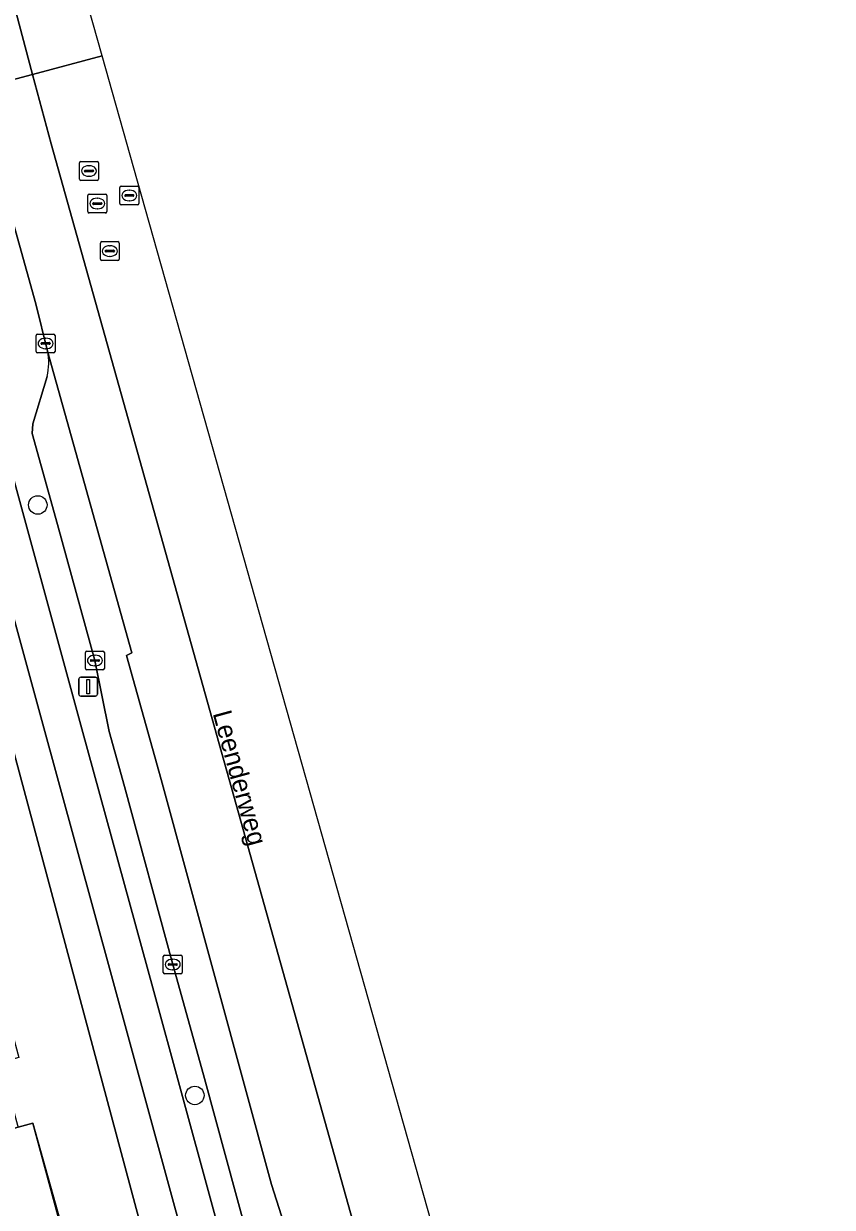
# Model space of a CAD drawing. Extents: x 162250 to 162661, y 380743 to 381606.
# Drawn here: x 162600.1 to 162643, y 380930.9 to 380993.7 of the extents above; entities that cross this region are included whole.
import ezdxf

# ---------------------------------------------------------------- set-up
doc = ezdxf.new("R2010")
doc.units = 0
for name, color, linetype in [('IMGEO_Berm_open', 7, 'Continuous'), ('IMGEO_Boom', 7, 'Continuous'), ('IMGEO_Erf', 7, 'Continuous'), ('IMGEO_Fietspad_gesloten', 7, 'Continuous'), ('IMGEO_Kolk', 7, 'Continuous'), ('IMGEO_Lichtmast', 7, 'Continuous'), ('IMGEO_Openbare_ruimte_label', 7, 'Continuous'), ('IMGEO_Pand', 7, 'Continuous'), ('IMGEO_Pand_vergunning_verleend', 7, 'Continuous'), ('IMGEO_Parkeervlak_open', 7, 'Continuous'), ('IMGEO_Rijbaan_regionaal_gesloten', 7, 'Continuous'), ('IMGEO_Rioolput', 7, 'Continuous'), ('IMGEO_Voetpad_open', 7, 'Continuous')]:
    doc.layers.add(name, color=color, linetype=linetype)

msp = doc.modelspace()

# ---------------------------------------------------------------- linework, layer by layer
at = {"layer": 'IMGEO_Berm_open'}
for points in [[(162573.052, 381066.398), (162577.335, 381050.801), (162584.526, 381024.553), (162587.309, 381014.367), (162588.433, 381010.254), (162590.219, 381003.716), (162603.154, 380956.316), (162606.977, 380942.372), (162608.338, 380937.386), (162611.747, 380924.889)], [(162601.341, 380976.353), (162600.709, 380978.851), (162597.541, 380990.23)], [(162613.064, 380925.283), (162609.656, 380937.755), (162608.292, 380942.728), (162607.98, 380943.81), (162605.426, 380953.253), (162604.609, 380956.168), (162603.851, 380959.936), (162601.87, 380967.154), (162600.524, 380971.974), (162600.563, 380972.483), (162601.31, 380975.004)]]:
    msp.add_lwpolyline(points, dxfattribs=at)
msp.add_arc((162598.429, 380975.745), 2.975, 345.57558, 11.79157, dxfattribs=at)
at = {"layer": 'IMGEO_Boom'}
for centre in [(162600.821, 380968.186), (162609.151, 380936.861)]:
    msp.add_circle(centre, 0.489, dxfattribs=at)
at = {"layer": 'IMGEO_Erf'}
msp.add_lwpolyline([(162610.123, 380915.626), (162599.376, 380955.751), (162595.506, 380954.818), (162595.514, 380954.792), (162595.485, 380954.784), (162596.894, 380949.601), (162598.331, 380944.316), (162599.809, 380938.878), (162598.841, 380938.615), (162599.744, 380935.279), (162599.77, 380935.183), (162600.55, 380935.395), (162603.496, 380924.559)], dxfattribs=at)
at = {"layer": 'IMGEO_Fietspad_gesloten'}
for points in [[(162508.721, 381294.058), (162520.721, 381250), (162524.95, 381234.475), (162526.439, 381228.987), (162532.158, 381208.274), (162537.019, 381190.487), (162538.98, 381183.33), (162547.107, 381153.663), (162547.143, 381153.533), (162549.695, 381144.216), (162549.852, 381143.643), (162552.836, 381132.744), (162558.72, 381111.249), (162561.27, 381101.934), (162571.085, 381066.091), (162575.392, 381050.363), (162582.804, 381023.355), (162585.413, 381013.87), (162586.64, 381009.407), (162588.336, 381003.241), (162600.985, 380956.955), (162611.456, 380918.623), (162619.54, 380889.111), (162626.231, 380864.638)], [(162611.747, 380924.889), (162608.338, 380937.386), (162606.977, 380942.372), (162603.154, 380956.316), (162590.219, 381003.716), (162588.433, 381010.254), (162587.309, 381014.367), (162584.526, 381024.553), (162577.335, 381050.801), (162573.052, 381066.398), (162562.992, 381103.198), (162560.736, 381111.446), (162554.806, 381133.124), (162551.645, 381144.647), (162551.592, 381144.84), (162548.984, 381154.395), (162540.943, 381183.77), (162539.144, 381190.342), (162536.398, 381200.372), (162535.609, 381203.223), (162535.353, 381204.147), (162534.863, 381206.056), (162528.007, 381231.163)]]:
    msp.add_lwpolyline(points, dxfattribs=at)
at = {"layer": 'IMGEO_Kolk'}
for p, q in [((162600.735, 380976.329), (162600.735, 380977.181)), ((162600.81, 380977.255), (162601.662, 380977.255)), ((162600.994, 380976.749), (162600.994, 380976.761)), ((162601.432, 380976.712), (162601.034, 380976.712)), ((162601.037, 380976.798), (162601.435, 380976.798)), ((162601.223, 380977.035), (162601.248, 380977.035)), ((162601.478, 380976.761), (162601.478, 380976.749)), ((162601.736, 380977.181), (162601.736, 380976.329)), ((162601.662, 380976.255), (162600.81, 380976.255)), ((162601.246, 380976.475), (162601.221, 380976.475)), ((162603.425, 380960.436), (162604.277, 380960.436)), ((162603.35, 380959.51), (162603.35, 380960.362)), ((162603.609, 380959.93), (162603.609, 380959.942)), ((162604.047, 380959.893), (162603.649, 380959.893)), ((162603.652, 380959.979), (162604.05, 380959.979)), ((162603.838, 380960.216), (162603.863, 380960.216)), ((162604.093, 380959.942), (162604.093, 380959.93)), ((162604.351, 380960.362), (162604.351, 380959.51)), ((162604.277, 380959.436), (162603.425, 380959.436)), ((162603.861, 380959.656), (162603.836, 380959.656)), ((162607.479, 380943.384), (162607.479, 380944.236)), ((162607.554, 380944.31), (162608.406, 380944.31)), ((162607.967, 380944.09), (162607.992, 380944.09)), ((162608.48, 380944.236), (162608.48, 380943.384)), ((162607.738, 380943.804), (162607.738, 380943.816)), ((162608.176, 380943.767), (162607.778, 380943.767)), ((162607.781, 380943.853), (162608.179, 380943.853)), ((162607.99, 380943.53), (162607.965, 380943.53)), ((162608.222, 380943.816), (162608.222, 380943.804)), ((162608.406, 380943.31), (162607.554, 380943.31))]:
    msp.add_line(p, q, dxfattribs=at)
for points in [[(162600.735, 380976.329), (162600.735, 380977.181)], [(162600.81, 380977.255), (162601.662, 380977.255)], [(162601.736, 380977.181), (162601.736, 380976.329)], [(162601.662, 380976.255), (162600.81, 380976.255)], [(162603.425, 380960.436), (162604.277, 380960.436)], [(162603.35, 380959.51), (162603.35, 380960.362)], [(162604.351, 380960.362), (162604.351, 380959.51)], [(162604.277, 380959.436), (162603.425, 380959.436)], [(162607.479, 380943.384), (162607.479, 380944.236)], [(162607.554, 380944.31), (162608.406, 380944.31)], [(162608.48, 380944.236), (162608.48, 380943.384)], [(162608.406, 380943.31), (162607.554, 380943.31)]]:
    msp.add_lwpolyline(points, dxfattribs=at)
for centre, radius, start, end in [((162600.812, 380977.179), 0.0765, 91.55205, 178.44795), ((162600.812, 380977.179), 0.0765, 91.55205, 178.44795), ((162601.034, 380976.758), 0.0403, 85.87752, 175.75265), ((162601.031, 380976.748), 0.0366, 178.93798, 274.71019), ((162601.435, 380976.755), 0.043, 264.86636, 352.45326), ((162601.439, 380976.76), 0.0386, 1.73085, 96.63898), ((162601.66, 380977.179), 0.0765, 1.55205, 88.44795), ((162601.66, 380977.179), 0.0765, 1.55205, 88.44795), ((162600.812, 380976.331), 0.0765, 181.55205, 268.44795), ((162600.812, 380976.331), 0.0765, 181.55205, 268.44795), ((162601.66, 380976.331), 0.0765, 271.55205, 358.44795), ((162601.66, 380976.331), 0.0765, 271.55205, 358.44795), ((162603.427, 380960.36), 0.0765, 91.55205, 178.44795), ((162603.427, 380960.36), 0.0765, 91.55205, 178.44795), ((162604.275, 380960.36), 0.0765, 1.55205, 88.44795), ((162604.275, 380960.36), 0.0765, 1.55205, 88.44795), ((162603.649, 380959.939), 0.0403, 85.87752, 175.75265), ((162603.646, 380959.929), 0.0366, 178.93798, 274.71019), ((162604.05, 380959.936), 0.043, 264.86636, 352.45326), ((162604.054, 380959.941), 0.0386, 1.73085, 96.63898), ((162603.427, 380959.512), 0.0765, 181.55205, 268.44795), ((162603.427, 380959.512), 0.0765, 181.55205, 268.44795), ((162604.275, 380959.512), 0.0765, 271.55205, 358.44795), ((162604.275, 380959.512), 0.0765, 271.55205, 358.44795), ((162607.556, 380944.234), 0.0765, 91.55205, 178.44795), ((162607.556, 380944.234), 0.0765, 91.55205, 178.44795), ((162608.404, 380944.234), 0.0765, 1.55205, 88.44795), ((162608.404, 380944.234), 0.0765, 1.55205, 88.44795), ((162607.778, 380943.813), 0.0403, 85.87752, 175.75265), ((162607.775, 380943.803), 0.0366, 178.93798, 274.71019), ((162608.179, 380943.81), 0.043, 264.86636, 352.45326), ((162608.183, 380943.815), 0.0386, 1.73085, 96.63898), ((162607.556, 380943.386), 0.0765, 181.55205, 268.44795), ((162607.556, 380943.386), 0.0765, 181.55205, 268.44795), ((162608.404, 380943.386), 0.0765, 271.55205, 358.44795), ((162608.404, 380943.386), 0.0765, 271.55205, 358.44795)]:
    msp.add_arc(centre, radius, start, end, dxfattribs=at)
for centre, major_axis, ratio, start_param, end_param in [((162601.222, 380976.755), (-0.387, 0.002), 0.722429, 4.712389, 7.853982), ((162601.247, 380976.755), (-0.39, 0.002), 0.717154, 1.570796, 4.712389), ((162603.837, 380959.936), (-0.387, 0.002), 0.722429, 4.712389, 7.853982), ((162603.862, 380959.936), (-0.39, 0.002), 0.717154, 1.570796, 4.712389), ((162607.966, 380943.81), (-0.387, 0.002), 0.722429, 4.712389, 7.853982), ((162607.991, 380943.81), (-0.39, 0.002), 0.717154, 1.570796, 4.712389)]:
    msp.add_ellipse(centre, major_axis=major_axis, ratio=ratio, start_param=start_param, end_param=end_param, dxfattribs=at)
at = {"layer": 'IMGEO_Lichtmast'}
for p, q in [((162602.995, 380958.15), (162602.995, 380958.95)), ((162602.995, 380958.95), (162602.995, 380958.15)), ((162603.095, 380959.05), (162603.885, 380959.05)), ((162603.885, 380959.05), (162603.095, 380959.05)), ((162603.985, 380958.95), (162603.985, 380958.15)), ((162603.985, 380958.15), (162603.985, 380958.95)), ((162603.885, 380958.05), (162603.095, 380958.05)), ((162603.095, 380958.05), (162603.885, 380958.05))]:
    msp.add_line(p, q, dxfattribs=at)
msp.add_lwpolyline([(162603.415, 380958.925), (162603.565, 380958.925), (162603.565, 380958.175), (162603.415, 380958.175), (162603.415, 380958.925)], dxfattribs=at)
for centre, start, end in [((162603.095, 380958.95), 90, 180), ((162603.095, 380958.95), 90, 180), ((162603.885, 380958.95), 0, 90), ((162603.885, 380958.95), 360, 90), ((162603.095, 380958.15), 180, 270), ((162603.095, 380958.15), 180, 270), ((162603.885, 380958.15), 270, 0), ((162603.885, 380958.15), 270, 0)]:
    msp.add_arc(centre, 0.1, start, end, dxfattribs=at)
at = {"layer": 'IMGEO_Pand'}
msp.add_lwpolyline([(162593.538, 380933.518), (162591.856, 380933.069), (162591.579, 380934.103), (162586.739, 380932.779), (162583.489, 380931.89), (162582.467, 380935.921), (162577.156, 380934.464), (162572.74, 380933.251), (162577.91, 380914.476), (162582.635, 380915.76), (162581.842, 380918.674), (162603.496, 380924.559), (162600.55, 380935.395), (162599.77, 380935.183)], close=True, dxfattribs=at)
at = {"layer": 'IMGEO_Pand_vergunning_verleend'}
msp.add_lwpolyline([(162586.803, 380931.515), (162593.538, 380933.518), (162599.77, 380935.183), (162600.55, 380935.395), (162605.736, 380916.916), (162591.983, 380913.056)], close=True, dxfattribs=at)
at = {"layer": 'IMGEO_Parkeervlak_open'}
for points in [[(162607.357, 380953.618), (162605.531, 380960.193), (162605.814, 380960.337), (162601.341, 380976.353)], [(162601.31, 380975.004), (162600.563, 380972.483), (162600.524, 380971.974), (162601.87, 380967.154), (162603.851, 380959.936), (162604.609, 380956.168), (162605.426, 380953.253), (162607.98, 380943.81), (162608.292, 380942.728), (162609.656, 380937.755), (162613.064, 380925.283), (162615.211, 380925.872), (162613.211, 380932.13), (162607.357, 380953.618)]]:
    msp.add_lwpolyline(points, dxfattribs=at)
msp.add_arc((162598.429, 380975.745), 2.975, 345.57558, 11.79157, dxfattribs=at)
at = {"layer": 'IMGEO_Rijbaan_regionaal_gesloten'}
for points in [[(162604.23, 380992.009), (162599.016, 381010.476), (162591.435, 381037.32), (162559.589, 381151.874), (162545.39, 381202.947), (162544.673, 381202.753), (162544.818, 381202.219), (162545.081, 381201.258)], [(162543.432, 381200.793), (162543.152, 381201.827), (162543.029, 381202.295), (162540.124, 381201.475), (162556.025, 381141.32), (162556.267, 381140.725), (162561.982, 381119.806), (162563.768, 381113.225), (162565.639, 381106.468), (162577.173, 381064.266), (162584.449, 381036.623), (162587.606, 381025.501), (162590.528, 381015.212), (162591.173, 381012.938), (162595.042, 380999.313), (162597.541, 380990.23), (162600.546, 380991.029), (162599.675, 380994.301)], [(162599.675, 380994.301), (162600.546, 380991.029), (162604.23, 380992.009)], [(162642.974, 380854.453), (162642.357, 380856.991), (162633.329, 380888.962), (162605.912, 380986.053), (162604.23, 380992.009), (162600.546, 380991.029), (162601.527, 380987.343), (162620.018, 380921.349), (162620.306, 380921.431), (162620.462, 380920.882), (162625.488, 380902.406), (162630.138, 380885.423), (162635.982, 380863.999), (162636.368, 380862.563), (162636.23, 380862.519), (162636.218, 380862.515), (162636.405, 380861.734), (162636.44, 380861.743)]]:
    msp.add_lwpolyline(points, dxfattribs=at)
msp.add_lwpolyline([(162601.527, 380987.343), (162600.546, 380991.029), (162597.541, 380990.23), (162600.709, 380978.851), (162601.341, 380976.353), (162605.814, 380960.337), (162605.531, 380960.193), (162607.357, 380953.618), (162613.211, 380932.13), (162615.211, 380925.872), (162617.494, 380918.73), (162618.1, 380916.717), (162618.441, 380915.019), (162618.545, 380913.853), (162619.036, 380905.42), (162619.269, 380901.189), (162619.411, 380900.399), (162623.965, 380883.775), (162626.435, 380874.703), (162632.323, 380876.275), (162629.849, 380885.344), (162625.199, 380902.327), (162620.173, 380920.802), (162620.018, 380921.349)], close=True, dxfattribs=at)
at = {"layer": 'IMGEO_Rioolput'}
for p, q in [((162603.035, 380985.478), (162603.035, 380986.33)), ((162603.11, 380986.404), (162603.962, 380986.404)), ((162603.523, 380986.184), (162603.548, 380986.184)), ((162604.036, 380986.33), (162604.036, 380985.478)), ((162603.294, 380985.898), (162603.294, 380985.91)), ((162603.732, 380985.861), (162603.334, 380985.861)), ((162603.337, 380985.947), (162603.735, 380985.947)), ((162603.546, 380985.624), (162603.521, 380985.624)), ((162603.778, 380985.91), (162603.778, 380985.898)), ((162603.962, 380985.404), (162603.11, 380985.404)), ((162605.175, 380984.179), (162605.175, 380985.031)), ((162605.25, 380985.105), (162606.102, 380985.105)), ((162605.663, 380984.885), (162605.688, 380984.885)), ((162606.176, 380985.031), (162606.176, 380984.179)), ((162603.477, 380983.749), (162603.477, 380984.601)), ((162603.552, 380984.675), (162604.404, 380984.675)), ((162603.965, 380984.455), (162603.99, 380984.455)), ((162604.478, 380984.601), (162604.478, 380983.749)), ((162605.434, 380984.599), (162605.434, 380984.611)), ((162605.872, 380984.562), (162605.474, 380984.562)), ((162605.477, 380984.648), (162605.875, 380984.648)), ((162605.686, 380984.325), (162605.661, 380984.325)), ((162605.918, 380984.611), (162605.918, 380984.599)), ((162604.404, 380983.675), (162603.552, 380983.675)), ((162603.736, 380984.169), (162603.736, 380984.181)), ((162604.174, 380984.132), (162603.776, 380984.132)), ((162603.779, 380984.218), (162604.177, 380984.218)), ((162603.988, 380983.895), (162603.963, 380983.895)), ((162604.22, 380984.181), (162604.22, 380984.169)), ((162606.102, 380984.105), (162605.25, 380984.105)), ((162604.141, 380981.229), (162604.141, 380982.081)), ((162604.216, 380982.155), (162605.068, 380982.155)), ((162604.629, 380981.935), (162604.654, 380981.935)), ((162605.142, 380982.081), (162605.142, 380981.229)), ((162605.068, 380981.155), (162604.216, 380981.155)), ((162604.4, 380981.649), (162604.4, 380981.661)), ((162604.838, 380981.612), (162604.44, 380981.612)), ((162604.443, 380981.698), (162604.841, 380981.698)), ((162604.652, 380981.375), (162604.627, 380981.375)), ((162604.884, 380981.661), (162604.884, 380981.649))]:
    msp.add_line(p, q, dxfattribs=at)
for points in [[(162603.035, 380985.478), (162603.035, 380986.33)], [(162603.11, 380986.404), (162603.962, 380986.404)], [(162604.036, 380986.33), (162604.036, 380985.478)], [(162603.962, 380985.404), (162603.11, 380985.404)], [(162605.175, 380984.179), (162605.175, 380985.031)], [(162605.25, 380985.105), (162606.102, 380985.105)], [(162606.176, 380985.031), (162606.176, 380984.179)], [(162603.477, 380983.749), (162603.477, 380984.601)], [(162603.552, 380984.675), (162604.404, 380984.675)], [(162604.478, 380984.601), (162604.478, 380983.749)], [(162604.404, 380983.675), (162603.552, 380983.675)], [(162606.102, 380984.105), (162605.25, 380984.105)], [(162604.141, 380981.229), (162604.141, 380982.081)], [(162604.216, 380982.155), (162605.068, 380982.155)], [(162605.142, 380982.081), (162605.142, 380981.229)], [(162605.068, 380981.155), (162604.216, 380981.155)]]:
    msp.add_lwpolyline(points, dxfattribs=at)
for centre, radius, start, end in [((162603.112, 380986.328), 0.0765, 91.55205, 178.44795), ((162603.112, 380986.328), 0.0765, 91.55205, 178.44795), ((162603.96, 380986.328), 0.0765, 1.55205, 88.44795), ((162603.96, 380986.328), 0.0765, 1.55205, 88.44795), ((162603.334, 380985.907), 0.0403, 85.87752, 175.75265), ((162603.331, 380985.897), 0.0366, 178.93798, 274.71019), ((162603.735, 380985.904), 0.043, 264.86636, 352.45326), ((162603.739, 380985.909), 0.0386, 1.73085, 96.63898), ((162603.112, 380985.48), 0.0765, 181.55205, 268.44795), ((162603.112, 380985.48), 0.0765, 181.55205, 268.44795), ((162603.96, 380985.48), 0.0765, 271.55205, 358.44795), ((162603.96, 380985.48), 0.0765, 271.55205, 358.44795), ((162605.252, 380985.029), 0.0765, 91.55205, 178.44795), ((162605.252, 380985.029), 0.0765, 91.55205, 178.44795), ((162606.1, 380985.029), 0.0765, 1.55205, 88.44795), ((162606.1, 380985.029), 0.0765, 1.55205, 88.44795), ((162603.554, 380984.599), 0.0765, 91.55205, 178.44795), ((162603.554, 380984.599), 0.0765, 91.55205, 178.44795), ((162604.402, 380984.599), 0.0765, 1.55205, 88.44795), ((162604.402, 380984.599), 0.0765, 1.55205, 88.44795), ((162605.474, 380984.608), 0.0403, 85.87752, 175.75265), ((162605.471, 380984.598), 0.0366, 178.93798, 274.71019), ((162605.875, 380984.605), 0.043, 264.86636, 352.45326), ((162605.879, 380984.61), 0.0386, 1.73085, 96.63898), ((162603.554, 380983.751), 0.0765, 181.55205, 268.44795), ((162603.554, 380983.751), 0.0765, 181.55205, 268.44795), ((162603.776, 380984.178), 0.0403, 85.87752, 175.75265), ((162603.773, 380984.168), 0.0366, 178.93798, 274.71019), ((162604.177, 380984.175), 0.043, 264.86636, 352.45326), ((162604.181, 380984.18), 0.0386, 1.73085, 96.63898), ((162604.402, 380983.751), 0.0765, 271.55205, 358.44795), ((162604.402, 380983.751), 0.0765, 271.55205, 358.44795), ((162605.252, 380984.181), 0.0765, 181.55205, 268.44795), ((162605.252, 380984.181), 0.0765, 181.55205, 268.44795), ((162606.1, 380984.181), 0.0765, 271.55205, 358.44795), ((162606.1, 380984.181), 0.0765, 271.55205, 358.44795), ((162604.218, 380982.079), 0.0765, 91.55205, 178.44795), ((162604.218, 380982.079), 0.0765, 91.55205, 178.44795), ((162605.066, 380982.079), 0.0765, 1.55205, 88.44795), ((162605.066, 380982.079), 0.0765, 1.55205, 88.44795), ((162604.218, 380981.231), 0.0765, 181.55205, 268.44795), ((162604.218, 380981.231), 0.0765, 181.55205, 268.44795), ((162604.44, 380981.658), 0.0403, 85.87752, 175.75265), ((162604.437, 380981.648), 0.0366, 178.93798, 274.71019), ((162604.841, 380981.655), 0.043, 264.86636, 352.45326), ((162604.845, 380981.66), 0.0386, 1.73085, 96.63898), ((162605.066, 380981.231), 0.0765, 271.55205, 358.44795), ((162605.066, 380981.231), 0.0765, 271.55205, 358.44795)]:
    msp.add_arc(centre, radius, start, end, dxfattribs=at)
for centre, major_axis, ratio, start_param, end_param in [((162603.522, 380985.904), (-0.387, 0.002), 0.722429, 4.712389, 7.853982), ((162603.547, 380985.904), (-0.39, 0.002), 0.717154, 1.570796, 4.712389), ((162605.662, 380984.605), (-0.387, 0.002), 0.722429, 4.712389, 7.853982), ((162605.687, 380984.605), (-0.39, 0.002), 0.717154, 1.570796, 4.712389), ((162603.964, 380984.175), (-0.387, 0.002), 0.722429, 4.712389, 7.853982), ((162603.989, 380984.175), (-0.39, 0.002), 0.717154, 1.570796, 4.712389), ((162604.628, 380981.655), (-0.387, 0.002), 0.722429, 4.712389, 7.853982), ((162604.653, 380981.655), (-0.39, 0.002), 0.717154, 1.570796, 4.712389)]:
    msp.add_ellipse(centre, major_axis=major_axis, ratio=ratio, start_param=start_param, end_param=end_param, dxfattribs=at)
at = {"layer": 'IMGEO_Voetpad_open'}
for points in [[(162626.231, 380864.638), (162619.54, 380889.111), (162611.456, 380918.623), (162600.985, 380956.955), (162588.336, 381003.241), (162586.64, 381009.407), (162585.413, 381013.87), (162582.804, 381023.355), (162575.392, 381050.363), (162571.085, 381066.091), (162561.27, 381101.934)], [(162590.725, 380986.876), (162591.812, 380983.319), (162592.746, 380979.796), (162593.598, 380976.705), (162599.376, 380955.751), (162610.123, 380915.626), (162617.13, 380890.168), (162617.599, 380888.46), (162624.224, 380864.011)]]:
    msp.add_lwpolyline(points, dxfattribs=at)

# ---------------------------------------------------------------- texts
at = {"layer": 'IMGEO_Openbare_ruimte_label'}
msp.add_text('Leenderweg', height=1, rotation=285.30032, dxfattribs=at).set_placement((162610.093, 380957.133))

doc.saveas('drawing.dxf')
